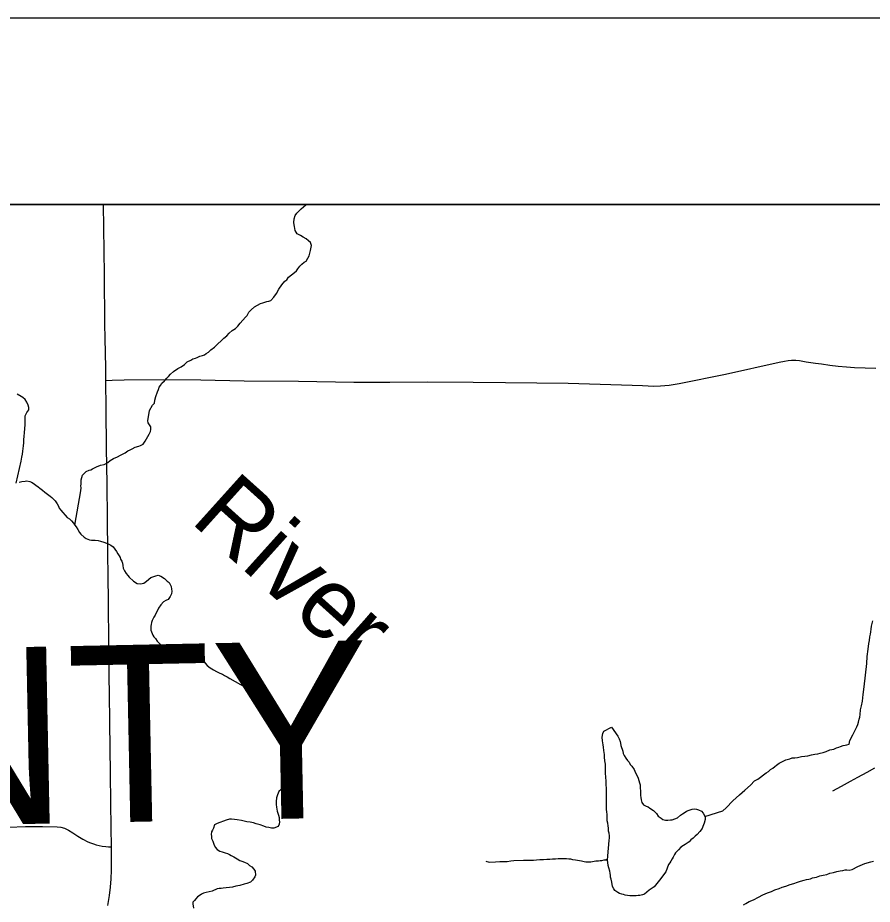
# Model space of a CAD drawing. Extents: x 0 to 34, y 0 to 22.
# Drawn here: x 7.7001 to 8.1572, y 20.5257 to 21 of the extents above; entities that cross this region are included whole.
import ezdxf

# ---------------------------------------------------------------- set-up
doc = ezdxf.new("R2010")
doc.units = 0
for name, color, linetype in [('GM_X_City_Street', 7, 'Continuous'), ('GM_X_County_Text', 7, 'Continuous'), ('GM_X_Major_River', 7, 'Continuous'), ('GM_X_Major_River_Text', 7, 'Continuous'), ('GM_X_Minor_Lake', 7, 'Continuous'), ('GM_X_Minor_River', 7, 'Continuous'), ('GM_X_Rail_Line_Text', 7, 'Continuous'), ('GM_X_State_Route', 7, 'Continuous'), ('GM_X_Unincorporated', 7, 'Continuous'), ('SH_Data', 7, 'Continuous')]:
    doc.layers.add(name, color=color, linetype=linetype)

msp = doc.modelspace()

# ---------------------------------------------------------------- linework, layer by layer
at = {"layer": 'GM_X_City_Street'}
for points in [[(7.74734, 20.80597), (7.75066, 20.806), (7.75703, 20.80617), (7.77929, 20.8064), (7.79816, 20.80634), (7.82132, 20.80575), (7.85026, 20.80546), (7.87994, 20.80505), (7.89918, 20.80493), (7.91934, 20.80517), (7.94377, 20.805), (7.96098, 20.80486), (7.99462, 20.80454), (8.02875, 20.80341), (8.03427, 20.80314), (8.04031, 20.80294), (8.044, 20.803), (8.04858, 20.80338), (8.05386, 20.80427), (8.07865, 20.80924), (8.10735, 20.81567), (8.11021, 20.81631), (8.11227, 20.81665), (8.11409, 20.81681), (8.11638, 20.81671), (8.1183, 20.81655), (8.12192, 20.81593), (8.1269, 20.81513), (8.12997, 20.81474), (8.13449, 20.81415), (8.13893, 20.81361), (8.1434, 20.81317), (8.14766, 20.81285), (8.15911, 20.81251)], [(8.13607, 20.58629), (8.14076, 20.58888), (8.1455, 20.59144), (8.14948, 20.59358), (8.1544, 20.5963), (8.15853, 20.59858)], [(7.69516, 20.567), (7.70421, 20.56719), (7.71342, 20.56728), (7.72117, 20.56718), (7.72322, 20.56691), (7.72517, 20.56631), (7.72723, 20.56526), (7.72954, 20.5639), (7.7323, 20.56217), (7.73504, 20.56051), (7.73758, 20.55911), (7.73909, 20.5585), (7.7406, 20.55796), (7.74215, 20.55749), (7.74524, 20.55681), (7.74721, 20.5565), (7.7487, 20.55641), (7.75026, 20.55638)]]:
    msp.add_lwpolyline(points, dxfattribs=at)
at = {"layer": 'GM_X_Major_River'}
for points in [[(7.69922, 20.75105), (7.70189, 20.7627), (7.7024, 20.76481), (7.70274, 20.76653), (7.70289, 20.76805), (7.70303, 20.76958), (7.70319, 20.77091), (7.70333, 20.77263), (7.70348, 20.77415), (7.70362, 20.77606), (7.70376, 20.77796), (7.70389, 20.78025), (7.70403, 20.78215), (7.70419, 20.78311), (7.70415, 20.78444), (7.70409, 20.78691), (7.70498, 20.78884), (7.70609, 20.79019), (7.70605, 20.79152), (7.70564, 20.79266), (7.70503, 20.79435), (7.70404, 20.79566), (7.70287, 20.79677), (7.70191, 20.79731), (7.69978, 20.79859)], [(7.70087, 20.75146), (7.70237, 20.75188), (7.70408, 20.75211), (7.70502, 20.75214), (7.70655, 20.7518), (7.70751, 20.75144), (7.70848, 20.7509), (7.70983, 20.74998), (7.71099, 20.74906), (7.71196, 20.74833), (7.71332, 20.74722), (7.71468, 20.74612), (7.71604, 20.74501), (7.7174, 20.7441), (7.71836, 20.74336), (7.71934, 20.74244), (7.72012, 20.74151), (7.72131, 20.73983), (7.72191, 20.7387), (7.72232, 20.73757), (7.72311, 20.73645), (7.72663, 20.73255), (7.72779, 20.73182), (7.72896, 20.7309)], [(7.72896, 20.7309), (7.72994, 20.7296), (7.73073, 20.72848), (7.73132, 20.72754), (7.73231, 20.72623), (7.73311, 20.72454), (7.7339, 20.72362), (7.73565, 20.72214), (7.73681, 20.72141), (7.73853, 20.72069), (7.73968, 20.72053), (7.74158, 20.72039), (7.7431, 20.72024), (7.74444, 20.7199), (7.74617, 20.71937), (7.7477, 20.71884), (7.74885, 20.7183), (7.75001, 20.71776), (7.75117, 20.71684), (7.75215, 20.71573), (7.75294, 20.71442), (7.75374, 20.71311), (7.75433, 20.71217), (7.75493, 20.71124), (7.75515, 20.71029), (7.75575, 20.70917), (7.75615, 20.70823), (7.75638, 20.7069), (7.7566, 20.70558), (7.75721, 20.70407), (7.7582, 20.70258), (7.75899, 20.70165), (7.75977, 20.70072), (7.76211, 20.6985), (7.76404, 20.69722), (7.76557, 20.69707), (7.7667, 20.69729), (7.76764, 20.6975), (7.76895, 20.69849), (7.77136, 20.70045), (7.77399, 20.70147), (7.77532, 20.7017), (7.77666, 20.70116), (7.77859, 20.69988), (7.78015, 20.69859), (7.78112, 20.69785), (7.78172, 20.69673), (7.78213, 20.6956), (7.78235, 20.69428), (7.78257, 20.69314), (7.78242, 20.6918), (7.7817, 20.69026), (7.7806, 20.68871), (7.77929, 20.68811), (7.77817, 20.68751), (7.77669, 20.68595), (7.77541, 20.68401), (7.77361, 20.68035), (7.77289, 20.67919), (7.77198, 20.67746), (7.77163, 20.6765), (7.77147, 20.67535), (7.77131, 20.6744), (7.77133, 20.67345), (7.77136, 20.67231), (7.77238, 20.66967), (7.77298, 20.66874), (7.77376, 20.66781), (7.77475, 20.6665), (7.77612, 20.66502), (7.77768, 20.66335), (7.77922, 20.66263), (7.78076, 20.66172), (7.78229, 20.66138), (7.78381, 20.66142), (7.78513, 20.66164), (7.787, 20.66264), (7.78813, 20.66324), (7.78906, 20.66365), (7.79, 20.66405), (7.79151, 20.66447), (7.79283, 20.6647), (7.79417, 20.66454), (7.79532, 20.66419), (7.7965, 20.66251), (7.7973, 20.66101), (7.7981, 20.65951), (7.79851, 20.65857), (7.79912, 20.65707), (7.79952, 20.65613), (7.80032, 20.65463), (7.8015, 20.65333), (7.80305, 20.65223), (7.80478, 20.65113), (7.80652, 20.65023), (7.80825, 20.64932), (7.8096, 20.64879), (7.81075, 20.64805), (7.8121, 20.64733), (7.81365, 20.64642), (7.81924, 20.64333)], [(7.81924, 20.64333), (7.82039, 20.6428), (7.82154, 20.64225), (7.82309, 20.64134), (7.82464, 20.64024), (7.82599, 20.63933), (7.82734, 20.6386), (7.82831, 20.63787), (7.82947, 20.63714), (7.83065, 20.63565), (7.83145, 20.63396), (7.83244, 20.63246), (7.83324, 20.63096), (7.83404, 20.62965), (7.83484, 20.62815), (7.83544, 20.62684), (7.83624, 20.62553), (7.83684, 20.6244), (7.83744, 20.62309), (7.83805, 20.62177), (7.83867, 20.6197), (7.83929, 20.618), (7.84009, 20.61631), (7.8407, 20.61481), (7.84133, 20.61273), (7.84215, 20.61066), (7.84296, 20.60859), (7.84376, 20.60728), (7.84418, 20.60577), (7.84459, 20.60445), (7.845, 20.60332), (7.84522, 20.60219), (7.84583, 20.60087), (7.84644, 20.59918), (7.8467, 20.59652), (7.84721, 20.59197), (7.84784, 20.5897), (7.84824, 20.58876), (7.84486, 20.58753), (7.84372, 20.5875), (7.84239, 20.58747), (7.84107, 20.58706), (7.83977, 20.58607), (7.83906, 20.58415), (7.83853, 20.58262), (7.8384, 20.58071), (7.83844, 20.579), (7.83848, 20.57767), (7.8387, 20.57653), (7.83892, 20.5754), (7.83954, 20.57332), (7.83996, 20.572), (7.83999, 20.57067), (7.84021, 20.56973), (7.84005, 20.56858), (7.83952, 20.56724), (7.83707, 20.56641), (7.83593, 20.56638), (7.83441, 20.56672), (7.83307, 20.56688), (7.83173, 20.56741), (7.82981, 20.56812), (7.82771, 20.56864), (7.82617, 20.56917), (7.82446, 20.56951), (7.82274, 20.56984), (7.82121, 20.57018), (7.81987, 20.57053), (7.81758, 20.57085), (7.81606, 20.571), (7.81454, 20.57115), (7.8134, 20.57112), (7.8117, 20.57069), (7.8102, 20.57008), (7.80832, 20.56946), (7.80681, 20.56885), (7.80531, 20.56824), (7.80479, 20.56633), (7.80425, 20.56536), (7.80371, 20.5644), (7.80355, 20.56306), (7.80377, 20.56212), (7.8038, 20.56079), (7.80441, 20.55947), (7.80502, 20.55778), (7.80582, 20.55627), (7.80681, 20.55497), (7.80816, 20.55405), (7.8095, 20.55371), (7.81103, 20.55318), (7.81237, 20.55284), (7.81334, 20.55229), (7.8143, 20.55175), (7.81565, 20.55102), (7.81758, 20.54993), (7.81893, 20.54901), (7.82008, 20.54866), (7.82143, 20.54813), (7.82296, 20.54741), (7.82413, 20.54649), (7.82529, 20.54576)], [(7.82529, 20.54576), (7.82646, 20.54446), (7.82706, 20.54333), (7.82731, 20.54125), (7.82695, 20.54029), (7.82567, 20.53854), (7.82456, 20.53756), (7.82268, 20.53675), (7.82117, 20.53633), (7.81891, 20.5357), (7.81683, 20.53527), (7.81495, 20.53484), (7.81002, 20.53433), (7.80889, 20.53411), (7.80794, 20.53408), (7.80681, 20.53386), (7.80418, 20.53265), (7.80097, 20.532), (7.79946, 20.53158), (7.79834, 20.53098), (7.79722, 20.53019), (7.79629, 20.52959), (7.79537, 20.52862), (7.79463, 20.52765), (7.79371, 20.52686), (7.79373, 20.52591), (7.79417, 20.52364)]]:
    msp.add_lwpolyline(points, dxfattribs=at)
at = {"layer": 'GM_X_Minor_Lake'}
for points in [[(8.01499, 20.58799), (8.01498, 20.5882), (8.01496, 20.58916), (8.01491, 20.59068), (8.01488, 20.592), (8.01466, 20.59314), (8.01463, 20.59428), (8.0146, 20.59523), (8.01458, 20.59618), (8.01455, 20.59732), (8.01449, 20.59922), (8.01446, 20.60055), (8.01422, 20.60244), (8.01398, 20.60434), (8.01394, 20.60586), (8.01369, 20.60795), (8.01345, 20.60965), (8.01323, 20.61098), (8.01298, 20.61306), (8.01274, 20.61515), (8.01306, 20.61706), (8.0136, 20.61821), (8.0177, 20.6204)], [(8.0177, 20.6204), (8.02108, 20.61556), (8.02187, 20.61425), (8.0223, 20.61274), (8.02251, 20.61179), (8.02273, 20.61066), (8.02314, 20.60953), (8.02336, 20.60858), (8.02376, 20.60764), (8.02399, 20.60632), (8.02459, 20.60519), (8.02538, 20.60388), (8.02637, 20.60257), (8.02715, 20.60164), (8.02775, 20.60052), (8.02854, 20.59959), (8.02992, 20.59772), (8.03053, 20.59603), (8.03133, 20.59472), (8.03194, 20.59321), (8.03235, 20.59189), (8.03277, 20.59057), (8.03298, 20.58963), (8.03303, 20.58792), (8.03326, 20.58621), (8.03329, 20.58526), (8.03333, 20.58393), (8.03336, 20.58279), (8.03358, 20.58147), (8.034, 20.58015), (8.03479, 20.57884), (8.03633, 20.57812), (8.03729, 20.57776), (8.03826, 20.57703), (8.04019, 20.57575), (8.04175, 20.57427), (8.04274, 20.57277), (8.04429, 20.57167), (8.04526, 20.57094), (8.0466, 20.57059), (8.04793, 20.57063), (8.04925, 20.57085), (8.0502, 20.57088), (8.05152, 20.57129), (8.05302, 20.5719), (8.05469, 20.57328), (8.05562, 20.57406), (8.05655, 20.57466), (8.05786, 20.57545), (8.05936, 20.57606), (8.06087, 20.57648), (8.062, 20.5767), (8.06315, 20.57654), (8.0643, 20.57619), (8.06584, 20.57547), (8.06681, 20.57436), (8.06742, 20.57323), (8.06782, 20.57229), (8.06786, 20.57096), (8.06734, 20.56905), (8.06663, 20.56732), (8.06628, 20.56617), (8.06499, 20.56461), (8.06351, 20.56305), (8.0624, 20.56207), (8.06148, 20.5611), (8.06017, 20.56011), (8.05925, 20.55914), (8.05813, 20.55834), (8.0572, 20.55756), (8.05626, 20.55716), (8.05477, 20.55617), (8.05348, 20.5548), (8.052, 20.55324), (8.05146, 20.55227), (8.05074, 20.55093), (8.05019, 20.54996), (8.04946, 20.5488), (8.04892, 20.54784), (8.04819, 20.54687), (8.04677, 20.54302), (8.04347, 20.53856), (8.04053, 20.53507), (8.03792, 20.53328), (8.03662, 20.53211), (8.03532, 20.53112), (8.03438, 20.53072), (8.03287, 20.5303), (8.03192, 20.53028), (8.03098, 20.53025), (8.02946, 20.53021), (8.02851, 20.53019), (8.02756, 20.53016), (8.02508, 20.53048), (8.02412, 20.53083), (8.02317, 20.531), (8.02202, 20.53135), (8.02106, 20.53189), (8.01951, 20.53299), (8.01891, 20.53393), (8.01831, 20.53524)], [(8.01831, 20.53524), (8.01787, 20.53751), (8.01764, 20.53903), (8.01723, 20.54016), (8.0172, 20.54111), (8.01698, 20.54224), (8.01676, 20.54338), (8.01633, 20.54508), (8.01592, 20.5464), (8.01565, 20.54943), (8.01605, 20.55572), (8.01651, 20.55972), (8.01666, 20.56125), (8.01663, 20.5622), (8.0164, 20.56371), (8.01618, 20.56485), (8.01614, 20.56637), (8.01591, 20.56769), (8.01569, 20.56902), (8.01546, 20.57034), (8.01543, 20.57148), (8.0154, 20.57262), (8.01537, 20.57376), (8.01515, 20.57509), (8.01511, 20.57642), (8.01508, 20.57756), (8.01499, 20.58799)]]:
    msp.add_lwpolyline(points, dxfattribs=at)
at = {"layer": 'GM_X_Minor_River'}
for points in [[(7.84823, 20.86372), (7.84916, 20.8645), (7.84989, 20.86566), (7.85099, 20.86702), (7.8521, 20.86819), (7.8534, 20.86918), (7.85433, 20.86977), (7.85524, 20.87132), (7.85596, 20.87267), (7.85631, 20.87401), (7.85665, 20.87554), (7.85717, 20.87726), (7.85733, 20.87822), (7.85672, 20.87972), (7.85575, 20.88065), (7.85439, 20.88175), (7.85285, 20.88266), (7.8513, 20.88357), (7.84957, 20.88429), (7.84898, 20.88522), (7.84857, 20.88616), (7.84835, 20.8873), (7.84814, 20.88824), (7.84792, 20.88919), (7.84789, 20.89052), (7.84803, 20.89242), (7.84855, 20.89415), (7.84946, 20.8955), (7.85168, 20.89784), (7.85428, 20.89981), (7.85441, 20.9)], [(7.7307, 20.72852), (7.73384, 20.74681), (7.73399, 20.74853), (7.73396, 20.74948), (7.73412, 20.75043), (7.73409, 20.75157), (7.73406, 20.75271), (7.73441, 20.75405), (7.73476, 20.7552), (7.73586, 20.75637), (7.73679, 20.75716), (7.73829, 20.75796), (7.73923, 20.75817), (7.74017, 20.75858), (7.74223, 20.75977), (7.74448, 20.76059), (7.74637, 20.76102), (7.74824, 20.76202), (7.74955, 20.76301), (7.75141, 20.7642), (7.75348, 20.76501), (7.75516, 20.76601), (7.7576, 20.76721), (7.75909, 20.7682), (7.76021, 20.7688), (7.76134, 20.7694), (7.76302, 20.77021), (7.76491, 20.77083), (7.76585, 20.77104), (7.76716, 20.77184), (7.76825, 20.77339), (7.77043, 20.77725), (7.77115, 20.7786), (7.77131, 20.77974), (7.77128, 20.78107), (7.77068, 20.7822), (7.76989, 20.78332), (7.76967, 20.78426), (7.77066, 20.7898), (7.77229, 20.7927), (7.77321, 20.79386), (7.77355, 20.79539), (7.77407, 20.79731), (7.77495, 20.7998), (7.77548, 20.80115), (7.77583, 20.8023), (7.77656, 20.80327), (7.77729, 20.80443), (7.77858, 20.80579), (7.77988, 20.80716), (7.7808, 20.80813), (7.78191, 20.8093), (7.78339, 20.81067), (7.78581, 20.81226), (7.7875, 20.81325), (7.78936, 20.81444), (7.79085, 20.81581), (7.79272, 20.81681), (7.79384, 20.81741), (7.79516, 20.81783), (7.7961, 20.81823), (7.7976, 20.81884), (7.79892, 20.81926), (7.80005, 20.81967), (7.80098, 20.82026), (7.8021, 20.82105), (7.8034, 20.82223), (7.80544, 20.8238), (7.8071, 20.82556), (7.80896, 20.82713), (7.81044, 20.8285), (7.81192, 20.82987), (7.81322, 20.83123), (7.81489, 20.83261), (7.81657, 20.83379), (7.81786, 20.83497), (7.81915, 20.83652), (7.82062, 20.83827), (7.82191, 20.83983), (7.82284, 20.84061), (7.82374, 20.84253), (7.82503, 20.84371), (7.8267, 20.84528), (7.82838, 20.84627), (7.83007, 20.84708), (7.8312, 20.84749), (7.83233, 20.8479), (7.83346, 20.84812), (7.8344, 20.84833), (7.83553, 20.84874), (7.83719, 20.8505), (7.83847, 20.85243), (7.83974, 20.85475), (7.84138, 20.85707), (7.84304, 20.85902), (7.84416, 20.85981), (7.84488, 20.86116), (7.84823, 20.86372)], [(8.06765, 20.57269), (8.07723, 20.57558), (8.07908, 20.57734), (8.08259, 20.58105), (8.08611, 20.58418), (8.08908, 20.58673), (8.09204, 20.58947), (8.09426, 20.59162), (8.09594, 20.59262), (8.10041, 20.59596), (8.10172, 20.59676), (8.10283, 20.59774), (8.10395, 20.59853), (8.10507, 20.59932), (8.106, 20.6001), (8.10749, 20.6011), (8.10917, 20.60209), (8.11105, 20.6029), (8.11312, 20.60352), (8.11444, 20.60394), (8.11577, 20.60397), (8.11728, 20.6042), (8.11936, 20.60464), (8.12106, 20.60487), (8.12276, 20.60511), (8.12465, 20.60554), (8.12654, 20.60597), (8.12805, 20.6062), (8.12937, 20.60642), (8.13088, 20.60684), (8.13257, 20.60746), (8.13445, 20.60827), (8.13672, 20.60871), (8.13803, 20.60931), (8.13935, 20.60973), (8.14029, 20.61013), (8.1416, 20.61055), (8.14274, 20.61077), (8.14368, 20.61098), (8.14481, 20.61139), (8.14514, 20.6133), (8.14676, 20.61639), (8.14803, 20.61889), (8.14893, 20.62063), (8.14947, 20.62178), (8.14981, 20.62312), (8.15015, 20.62465), (8.1505, 20.6258), (8.15065, 20.62714), (8.15096, 20.62962), (8.15147, 20.63191), (8.15198, 20.6344), (8.15226, 20.63783), (8.15291, 20.64203), (8.15428, 20.65443), (8.15456, 20.65824), (8.15502, 20.66224), (8.15532, 20.6651), (8.15566, 20.66682), (8.15599, 20.66873), (8.15633, 20.67026), (8.15648, 20.67141), (8.15663, 20.67293), (8.15678, 20.67446), (8.15712, 20.6758), (8.15746, 20.67733)], [(7.95054, 20.54867), (7.95226, 20.54815), (7.95567, 20.54843), (7.95795, 20.54849), (7.96003, 20.54854), (7.96193, 20.54859), (7.96382, 20.54883), (7.96553, 20.54907), (7.97065, 20.5492), (7.97217, 20.54924), (7.97369, 20.54928), (7.97596, 20.54934), (7.97767, 20.54938), (7.97937, 20.54962), (7.98127, 20.54967), (7.98317, 20.54972), (7.98469, 20.54976), (7.9862, 20.54999), (7.98772, 20.55003), (7.98924, 20.55007), (7.99056, 20.5501), (7.99208, 20.55014), (7.9936, 20.55018), (7.99493, 20.55003), (7.99588, 20.55005), (7.99684, 20.5497), (7.99856, 20.54936), (7.99951, 20.5492), (8.00066, 20.54904), (8.00161, 20.54887), (8.00314, 20.54853), (8.00409, 20.54837), (8.00542, 20.5484), (8.00675, 20.54844), (8.00845, 20.54867), (8.0094, 20.54889), (8.01072, 20.54892), (8.01167, 20.54914), (8.01262, 20.54916), (8.01375, 20.54938), (8.0147, 20.54941), (8.01508, 20.54942), (8.0147, 20.54941)], [(8.08827, 20.52529), (8.08957, 20.52609), (8.09145, 20.52709), (8.0937, 20.5281), (8.09632, 20.5295), (8.09876, 20.5307), (8.1012, 20.53172), (8.10326, 20.53253), (8.10514, 20.53334), (8.1074, 20.53416), (8.10909, 20.53478), (8.11097, 20.5354), (8.11323, 20.53621), (8.1153, 20.53684), (8.11718, 20.53746), (8.11887, 20.53808), (8.12076, 20.5385), (8.12208, 20.53892), (8.12321, 20.53914), (8.12416, 20.53935), (8.12528, 20.53977), (8.12736, 20.5402), (8.12924, 20.54082), (8.13094, 20.54125), (8.13283, 20.54167), (8.13452, 20.54229), (8.13641, 20.54272), (8.1383, 20.54315), (8.13999, 20.54357), (8.14151, 20.5438), (8.14264, 20.54402), (8.14359, 20.54405), (8.14492, 20.54389), (8.14643, 20.54431), (8.14942, 20.54591), (8.15318, 20.54753), (8.15638, 20.54838), (8.15789, 20.5488)]]:
    msp.add_lwpolyline(points, dxfattribs=at)
at = {"layer": 'GM_X_Rail_Line_Text'}
msp.add_lwpolyline([(6.99108, 20.48711), (7.05001, 20.48828), (7.12851, 20.48984), (7.41076, 20.49536), (7.55552, 20.49834), (7.74412, 20.50184), (7.95771, 20.5026), (8.18847, 20.50622), (8.37504, 20.51102), (8.37874, 20.51114), (8.38319, 20.51123), (8.39386, 20.51177), (8.41696, 20.51215), (8.45204, 20.51253), (8.78844, 20.51908), (8.88492, 20.52095), (8.9, 20.52117), (8.9, 20.9), (4.27516, 20.9)], dxfattribs=at)
at = {"layer": 'GM_X_State_Route'}
for points in [[(7.74694, 20.8283), (7.74679, 20.83631), (7.74646, 20.8627), (7.74605, 20.9)], [(7.7484, 20.52508), (7.74919, 20.53028), (7.74972, 20.53478), (7.75004, 20.53935), (7.75022, 20.54397), (7.75026, 20.55638), (7.75012, 20.5667), (7.74998, 20.57994), (7.74978, 20.59567), (7.74939, 20.62298), (7.74916, 20.63853), (7.74907, 20.64702), (7.74887, 20.66365), (7.74867, 20.68863), (7.74851, 20.70044), (7.74836, 20.71401), (7.74811, 20.73163), (7.74794, 20.75064), (7.7477, 20.76974), (7.74745, 20.79064), (7.74734, 20.80597), (7.74723, 20.81277), (7.74694, 20.8283)]]:
    msp.add_lwpolyline(points, dxfattribs=at)
at = {"layer": 'GM_X_Unincorporated'}
msp.add_lwpolyline([(8.78339, 20.9), (6.68487, 20.9), (6.69534, 20.4811), (6.99108, 20.48711), (7.12851, 20.48955), (7.41087, 20.49537), (7.55552, 20.49834), (7.74412, 20.50184), (7.8338, 20.50066), (8.38319, 20.51123), (8.39386, 20.51177), (8.41696, 20.51215), (8.45204, 20.51253), (8.78844, 20.51908)], close=True, dxfattribs=at)
at = {"layer": 'SH_Data'}
for p, q in [((2, 21), (9, 21)), ((2.1, 20.9), (8.9, 20.9))]:
    msp.add_line(p, q, dxfattribs=at)

# ---------------------------------------------------------------- texts
at = {"layer": 'GM_X_County_Text'}
msp.add_text('CUYAHOGA COUNTY', height=0.094697, rotation=1.1586, dxfattribs=at).set_placement((6.59503, 20.54616))
at = {"layer": 'GM_X_Major_River_Text'}
msp.add_text('River', height=0.0379, rotation=318.0221, dxfattribs=at).set_placement((7.79179, 20.73054))

doc.saveas('drawing.dxf')
